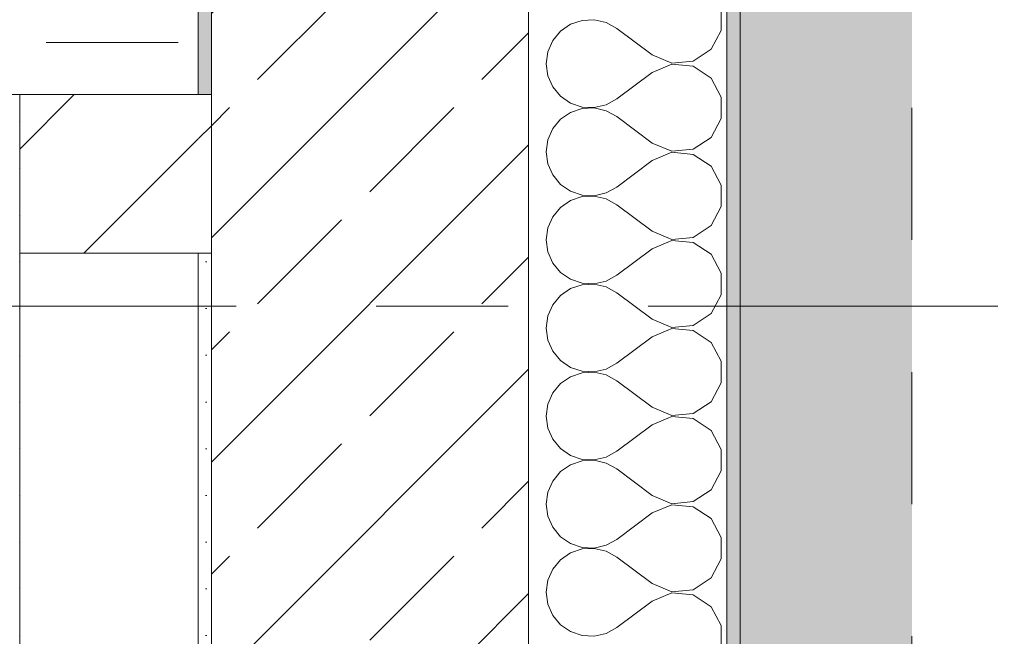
# Model space of a CAD drawing. Header units: metres. Extents: x -4 to 100, y -11 to 17.
# Tile 629 of 656: x 61.89 to 62.635, y 0.3 to 0.767. Entities that reach past the tile are written whole.
import ezdxf

# ---------------------------------------------------------------- set-up
doc = ezdxf.new("R2010")
doc.units = ezdxf.units.M
doc.header["$MEASUREMENT"] = 0
for name, pattern in [('Strichlinie doppelt', [0.546806, 0.264583, -0.105833, 0.070556, -0.105833]), ('Strichlinie eng', [0.115, 0.075, -0.04]), ('Untersicht', [0.1, 0.075, -0.025]), ('Wipeout_Contour', [1, 0, -1])]:
    doc.linetypes.add(name, pattern=pattern)
for name, color, linetype in [('152 - Bemaßung_ Beschriftung.Ausbau', 7, 'Continuous'), ('301 - Elemente.Linie', 7, 'Continuous'), ('302 - Elemente.Schraffur', 7, 'Continuous'), ('451 - Universal.Achsen Raster', 7, 'Continuous'), ('603 - Struktur.Bodenplatte_ Decke Roh', 7, 'Continuous'), ('604 - Struktur.Wand Aussen', 7, 'Continuous'), ('605 - Struktur.Wand Innen', 7, 'Continuous'), ('607 - Struktur.Stütze', 7, 'Continuous'), ('650 - Abdeckung.Fußboden Aufbau', 7, 'Continuous'), ('Neubau_653 - Abdeckung.TB Verkofferung', 7, 'Continuous')]:
    doc.layers.add(name, color=color, linetype=linetype)
doc.styles.add('ERSTELLTER_STIL_2', font='txt')
doc.dimstyles.new('ERSTELLTER_STIL__3', dxfattribs={"dimtxt": 0.1, "dimasz": 0.0532, "dimexe": 0.18, "dimexo": 0.0625, "dimgap": 0, "dimtad": 1, "dimzin": 0, "dimdsep": 46, "dimtxsty": 'ERSTELLTER_STIL_2', "dimblk": 'ARROWHEAD_2', "dimblk1": 'ARROWHEAD_2', "dimblk2": 'ARROWHEAD_2', "dimcen": 0.09, "dimse1": 1, "dimse2": 1, "dimclrd": 7, "dimclre": 7, "dimclrt": 7, "dimazin": 0, "dimtfac": 1, "dimtdec": 4, "dimtmove": 0, "dimatfit": 3, "dimfxl": 1, "dimtolj": 1, "dimtzin": 0, "dimarcsym": 0})
doc.dimstyles.new('ERSTELLTER_STIL__5', dxfattribs={"dimtxt": 0.1, "dimasz": 0.0532, "dimexe": 0.18, "dimexo": 0.0625, "dimgap": 0, "dimtad": 1, "dimtih": 1, "dimtoh": 1, "dimzin": 0, "dimdsep": 46, "dimtxsty": 'ERSTELLTER_STIL_2', "dimblk": 'ARROWHEAD_2', "dimblk1": 'ARROWHEAD_2', "dimblk2": 'ARROWHEAD_2', "dimcen": 0.09, "dimse1": 1, "dimse2": 1, "dimclrd": 7, "dimclre": 7, "dimclrt": 7, "dimazin": 0, "dimtfac": 1, "dimtdec": 4, "dimtmove": 0, "dimatfit": 3, "dimfxl": 1, "dimtolj": 1, "dimtzin": 0, "dimarcsym": 0})
pattern_1 = [(45, (0, 0), (-0.01767767, 0.01767767), [0, -0.025])]
pattern_2 = [(45, (0, 0), (-0.06363961, 0.06363961), [])]

# ---------------------------------------------------------------- blocks, each defined once
blk = doc.blocks.new('*X157')
at = {"layer": '604 - Struktur.Wand Aussen', "color": 7, "linetype": 'Continuous', "lineweight": 5}
for p, q in [((62.42069, 0.75855), (62.42069, 0.77479)), ((62.30678, 0.76315), (62.2992, 0.75794)), ((62.3155, 0.76609), (62.30678, 0.76315)), ((62.32469, 0.76653), (62.3155, 0.76609)), ((62.33364, 0.76445), (62.32469, 0.76653)), ((62.34169, 0.76), (62.33364, 0.76445)), ((62.36836, 0.74), (62.34169, 0.76)), ((62.2992, 0.75794), (62.29334, 0.75086)), ((62.41302, 0.74424), (62.42069, 0.75855)), ((62.29334, 0.75086), (62.28963, 0.74244)), ((62.28963, 0.74244), (62.28836, 0.73333)), ((62.36836, 0.74), (62.38333, 0.73371)), ((62.39949, 0.73525), (62.41302, 0.74424)), ((62.28836, 0.73333), (62.28963, 0.72422)), ((62.38333, 0.73295), (62.36836, 0.72667)), ((62.38333, 0.73371), (62.39949, 0.73525)), ((62.39949, 0.73142), (62.38333, 0.73295)), ((62.41302, 0.72243), (62.39949, 0.73142)), ((62.28963, 0.72422), (62.29334, 0.71581)), ((62.36836, 0.72667), (62.34169, 0.70667)), ((62.29334, 0.71581), (62.2992, 0.70873)), ((62.42069, 0.70812), (62.41302, 0.72243)), ((62.2992, 0.70873), (62.30678, 0.70352)), ((62.42069, 0.69188), (62.42069, 0.70812)), ((62.30678, 0.70352), (62.3155, 0.70058)), ((62.3155, 0.70058), (62.32469, 0.70013)), ((62.32469, 0.70013), (62.33364, 0.70222)), ((62.33364, 0.70222), (62.34169, 0.70667)), ((62.30678, 0.69648), (62.2992, 0.69127)), ((62.3155, 0.69942), (62.30678, 0.69648)), ((62.32469, 0.69987), (62.3155, 0.69942)), ((62.33364, 0.69778), (62.32469, 0.69987)), ((62.34169, 0.69333), (62.33364, 0.69778)), ((62.36836, 0.67333), (62.34169, 0.69333)), ((62.2992, 0.69127), (62.29334, 0.68419)), ((62.41302, 0.67757), (62.42069, 0.69188)), ((62.29334, 0.68419), (62.28963, 0.67578)), ((62.28963, 0.67578), (62.28836, 0.66667)), ((62.36836, 0.67333), (62.38333, 0.66705)), ((62.39949, 0.66858), (62.41302, 0.67757)), ((62.28836, 0.66667), (62.28963, 0.65756)), ((62.38333, 0.66629), (62.36836, 0.66)), ((62.38333, 0.66705), (62.39949, 0.66858)), ((62.39949, 0.66475), (62.38333, 0.66629)), ((62.41302, 0.65576), (62.39949, 0.66475)), ((62.28963, 0.65756), (62.29334, 0.64914)), ((62.36836, 0.66), (62.34169, 0.64)), ((62.42069, 0.64145), (62.41302, 0.65576)), ((62.29334, 0.64914), (62.2992, 0.64206)), ((62.2992, 0.64206), (62.30678, 0.63685)), ((62.42069, 0.62521), (62.42069, 0.64145)), ((62.30678, 0.63685), (62.3155, 0.63391)), ((62.3155, 0.63391), (62.32469, 0.63347)), ((62.32469, 0.6332), (62.3155, 0.63275)), ((62.32469, 0.63347), (62.33364, 0.63555)), ((62.33364, 0.63112), (62.32469, 0.6332)), ((62.33364, 0.63555), (62.34169, 0.64)), ((62.30678, 0.62981), (62.2992, 0.62461)), ((62.3155, 0.63275), (62.30678, 0.62981)), ((62.34169, 0.62667), (62.33364, 0.63112)), ((62.36836, 0.60667), (62.34169, 0.62667)), ((62.2992, 0.62461), (62.29334, 0.61752)), ((62.41302, 0.6109), (62.42069, 0.62521)), ((62.29334, 0.61752), (62.28963, 0.60911)), ((62.39949, 0.60192), (62.41302, 0.6109)), ((62.28963, 0.60911), (62.28836, 0.6)), ((62.36836, 0.60667), (62.38333, 0.60038)), ((62.28836, 0.6), (62.28963, 0.59089)), ((62.38333, 0.59962), (62.36836, 0.59333)), ((62.38333, 0.60038), (62.39949, 0.60192)), ((62.39949, 0.59808), (62.38333, 0.59962)), ((62.41302, 0.5891), (62.39949, 0.59808)), ((62.28963, 0.59089), (62.29334, 0.58248)), ((62.36836, 0.59333), (62.34169, 0.57333)), ((62.42069, 0.57479), (62.41302, 0.5891)), ((62.29334, 0.58248), (62.2992, 0.57539)), ((62.2992, 0.57539), (62.30678, 0.57019)), ((62.42069, 0.55855), (62.42069, 0.57479)), ((62.30678, 0.57019), (62.3155, 0.56725)), ((62.3155, 0.56725), (62.32469, 0.5668)), ((62.32469, 0.56653), (62.3155, 0.56609)), ((62.32469, 0.5668), (62.33364, 0.56888)), ((62.33364, 0.56445), (62.32469, 0.56653)), ((62.33364, 0.56888), (62.34169, 0.57333)), ((62.30678, 0.56315), (62.2992, 0.55794)), ((62.3155, 0.56609), (62.30678, 0.56315)), ((62.34169, 0.56), (62.33364, 0.56445)), ((62.36836, 0.54), (62.34169, 0.56)), ((62.2992, 0.55794), (62.29334, 0.55086)), ((62.41302, 0.54424), (62.42069, 0.55855)), ((62.29334, 0.55086), (62.28963, 0.54244)), ((62.39949, 0.53525), (62.41302, 0.54424)), ((62.28963, 0.54244), (62.28836, 0.53333)), ((62.36836, 0.54), (62.38333, 0.53371)), ((62.28836, 0.53333), (62.28963, 0.52422)), ((62.38333, 0.53295), (62.36836, 0.52667)), ((62.38333, 0.53371), (62.39949, 0.53525)), ((62.39949, 0.53142), (62.38333, 0.53295)), ((62.41302, 0.52243), (62.39949, 0.53142)), ((62.28963, 0.52422), (62.29334, 0.51581)), ((62.36836, 0.52667), (62.34169, 0.50667)), ((62.42069, 0.50812), (62.41302, 0.52243)), ((62.29334, 0.51581), (62.2992, 0.50873)), ((62.2992, 0.50873), (62.30678, 0.50352)), ((62.33364, 0.50222), (62.34169, 0.50667)), ((62.42069, 0.49188), (62.42069, 0.50812)), ((62.30678, 0.50352), (62.3155, 0.50058)), ((62.3155, 0.49942), (62.30678, 0.49648)), ((62.3155, 0.50058), (62.32469, 0.50013)), ((62.32469, 0.49987), (62.3155, 0.49942)), ((62.32469, 0.50013), (62.33364, 0.50222)), ((62.33364, 0.49778), (62.32469, 0.49987)), ((62.30678, 0.49648), (62.2992, 0.49127)), ((62.34169, 0.49333), (62.33364, 0.49778)), ((62.36836, 0.47333), (62.34169, 0.49333)), ((62.41302, 0.47757), (62.42069, 0.49188)), ((62.29334, 0.48419), (62.28963, 0.47578)), ((62.2992, 0.49127), (62.29334, 0.48419)), ((62.39949, 0.46858), (62.41302, 0.47757)), ((62.28963, 0.47578), (62.28836, 0.46667)), ((62.36836, 0.47333), (62.38333, 0.46705)), ((62.28836, 0.46667), (62.28963, 0.45756)), ((62.38333, 0.46629), (62.36836, 0.46)), ((62.38333, 0.46705), (62.39949, 0.46858)), ((62.39949, 0.46475), (62.38333, 0.46629)), ((62.41302, 0.45576), (62.39949, 0.46475)), ((62.28963, 0.45756), (62.29334, 0.44914)), ((62.36836, 0.46), (62.34169, 0.44)), ((62.42069, 0.44145), (62.41302, 0.45576)), ((62.29334, 0.44914), (62.2992, 0.44206)), ((62.2992, 0.44206), (62.30678, 0.43685)), ((62.33364, 0.43555), (62.34169, 0.44)), ((62.42069, 0.42521), (62.42069, 0.44145)), ((62.30678, 0.43685), (62.3155, 0.43391)), ((62.3155, 0.43275), (62.30678, 0.42981)), ((62.3155, 0.43391), (62.32469, 0.43347)), ((62.32469, 0.4332), (62.3155, 0.43275)), ((62.32469, 0.43347), (62.33364, 0.43555)), ((62.33364, 0.43112), (62.32469, 0.4332)), ((62.2992, 0.42461), (62.29334, 0.41752)), ((62.30678, 0.42981), (62.2992, 0.42461)), ((62.34169, 0.42667), (62.33364, 0.43112)), ((62.36836, 0.40667), (62.34169, 0.42667)), ((62.41302, 0.4109), (62.42069, 0.42521)), ((62.29334, 0.41752), (62.28963, 0.40911)), ((62.39949, 0.40192), (62.41302, 0.4109)), ((62.28963, 0.40911), (62.28836, 0.4)), ((62.36836, 0.40667), (62.38333, 0.40038)), ((62.28836, 0.4), (62.28963, 0.39089)), ((62.38333, 0.39962), (62.36836, 0.39333)), ((62.38333, 0.40038), (62.39949, 0.40192)), ((62.39949, 0.39808), (62.38333, 0.39962)), ((62.41302, 0.3891), (62.39949, 0.39808)), ((62.28963, 0.39089), (62.29334, 0.38248)), ((62.36836, 0.39333), (62.34169, 0.37333)), ((62.42069, 0.37479), (62.41302, 0.3891)), ((62.29334, 0.38248), (62.2992, 0.37539)), ((62.2992, 0.37539), (62.30678, 0.37019)), ((62.33364, 0.36888), (62.34169, 0.37333)), ((62.42069, 0.35855), (62.42069, 0.37479)), ((62.30678, 0.37019), (62.3155, 0.36725)), ((62.3155, 0.36609), (62.30678, 0.36315)), ((62.3155, 0.36725), (62.32469, 0.3668)), ((62.32469, 0.36653), (62.3155, 0.36609)), ((62.32469, 0.3668), (62.33364, 0.36888)), ((62.33364, 0.36445), (62.32469, 0.36653)), ((62.2992, 0.35794), (62.29334, 0.35086)), ((62.30678, 0.36315), (62.2992, 0.35794)), ((62.34169, 0.36), (62.33364, 0.36445)), ((62.36836, 0.34), (62.34169, 0.36)), ((62.41302, 0.34424), (62.42069, 0.35855)), ((62.29334, 0.35086), (62.28963, 0.34244)), ((62.39949, 0.33525), (62.41302, 0.34424)), ((62.28963, 0.34244), (62.28836, 0.33333)), ((62.36836, 0.34), (62.38333, 0.33371)), ((62.38333, 0.33371), (62.39949, 0.33525)), ((62.28836, 0.33333), (62.28963, 0.32422)), ((62.38333, 0.33295), (62.36836, 0.32667)), ((62.39949, 0.33142), (62.38333, 0.33295)), ((62.41302, 0.32243), (62.39949, 0.33142)), ((62.28963, 0.32422), (62.29334, 0.31581)), ((62.36836, 0.32667), (62.34169, 0.30667)), ((62.42069, 0.30812), (62.41302, 0.32243)), ((62.29334, 0.31581), (62.2992, 0.30873)), ((62.2992, 0.30873), (62.30678, 0.30352)), ((62.33364, 0.30222), (62.34169, 0.30667)), ((62.42069, 0.29188), (62.42069, 0.30812)), ((62.30678, 0.30352), (62.3155, 0.30058)), ((62.3155, 0.30058), (62.32469, 0.30013)), ((62.32469, 0.30013), (62.33364, 0.30222))]:
    blk.add_line(p, q, dxfattribs=at)
blk = doc.blocks.new('*D513')
at = {"layer": '152 - Bemaßung_ Beschriftung.Ausbau', "color": 7, "linetype": 'Continuous', "lineweight": 5}
for p, q in [((58.195, -4.6125), (58.195, -4.5075)), ((58.08021, -4.525), (58.03979, -4.595)), ((58.21521, -4.525), (58.17479, -4.595)), ((58.06, -4.56), (58.195, -4.56)), ((58.195, -4.56), (62.03503, -4.56))]:
    blk.add_line(p, q, dxfattribs=at)
blk = doc.blocks.new('ARROWHEAD_2')
at = {"color": 0, "linetype": 'Continuous', "lineweight": 0}
for p, q in [((-0.378, -0.655), (0.378, 0.655)), ((0, 0), (-1, 0))]:
    blk.add_line(p, q, dxfattribs=at)
blk = doc.blocks.new('*D514')
at = {"layer": '152 - Bemaßung_ Beschriftung.Ausbau', "color": 7, "linetype": 'Continuous', "lineweight": 5}
for p, q in [((62.03503, -4.6125), (62.03503, -4.5075)), ((58.21521, -4.525), (58.17479, -4.595)), ((62.05523, -4.525), (62.01482, -4.595)), ((58.195, -4.56), (62.03503, -4.56)), ((62.03503, -4.56), (62.27503, -4.56))]:
    blk.add_line(p, q, dxfattribs=at)
at = {"layer": '152 - Bemaßung_ Beschriftung.Ausbau', "color": 7, "lineweight": 5, "insert": (59.98198, -4.54), "char_height": 0.1, "attachment_point": 7, "style": 'ERSTELLTER_STIL_2'}
blk.add_mtext('\\A1;{\\pql;\\fArial|b0|i0|c0|p38;3,84}', dxfattribs=at)
blk = doc.blocks.new('*D563')
at = {"layer": '152 - Bemaßung_ Beschriftung.Ausbau', "color": 7, "linetype": 'Continuous', "lineweight": 5}
for p, q in [((63.43503, 0.005), (63.43503, 6.145)), ((63.40003, 0.02521), (63.47003, -0.01521)), ((63.48753, 0.005), (63.38253, 0.005)), ((63.43503, -0.145), (63.43503, 0.005)), ((63.40003, -0.12479), (63.47003, -0.16521)), ((63.48753, -0.145), (63.38253, -0.145)), ((63.43503, -0.17923), (63.43503, -0.145))]:
    blk.add_line(p, q, dxfattribs=at)
at = {"layer": '152 - Bemaßung_ Beschriftung.Ausbau', "color": 7, "lineweight": 5, "insert": (63.41502, -0.317), "char_height": 0.1, "attachment_point": 7, "rotation": 90, "style": 'ERSTELLTER_STIL_2'}
blk.add_mtext('\\A1;{\\pql;\\fArial|b0|i0|c0|p38;15}', dxfattribs=at)
blk = doc.blocks.new('*D564')
at = {"layer": '152 - Bemaßung_ Beschriftung.Ausbau', "color": 7, "linetype": 'Continuous', "lineweight": 5}
for p, q in [((63.43503, 6.145), (63.43503, 7.935)), ((63.40003, 6.16521), (63.47003, 6.12479)), ((63.48753, 6.145), (63.38253, 6.145)), ((63.43503, 0.005), (63.43503, 6.145)), ((63.40003, 0.02521), (63.47003, -0.01521))]:
    blk.add_line(p, q, dxfattribs=at)
at = {"layer": '152 - Bemaßung_ Beschriftung.Ausbau', "color": 7, "lineweight": 5, "insert": (63.41502, 2.94197), "char_height": 0.1, "attachment_point": 7, "rotation": 90, "style": 'ERSTELLTER_STIL_2'}
blk.add_mtext('\\A1;{\\pql;\\fArial|b0|i0|c0|p38;6,14}', dxfattribs=at)
blk = doc.blocks.new('*D570')
at = {"layer": '152 - Bemaßung_ Beschriftung.Ausbau', "color": 7, "linetype": 'Continuous', "lineweight": 5}
for p, q in [((63.93503, 5.82), (63.93503, 5.925)), ((63.90003, 5.84021), (63.97003, 5.79979)), ((63.98753, 5.82), (63.88253, 5.82)), ((63.93503, 0.245), (63.93503, 5.82)), ((63.90003, 0.26521), (63.97003, 0.22479)), ((63.98753, 0.245), (63.88253, 0.245)), ((63.93503, 0.005), (63.93503, 0.245))]:
    blk.add_line(p, q, dxfattribs=at)
at = {"layer": '152 - Bemaßung_ Beschriftung.Ausbau', "color": 7, "lineweight": 5, "char_height": 0.1, "attachment_point": 7, "rotation": 90, "style": 'ERSTELLTER_STIL_2'}
for s, insert in [('\\A1;{\\pql;\\fArial|b0|i0|c0|p38;10\\fArial|b0|i0|c0|p38;\\A1{\\H.66x;\\S5^  ;}}', (63.91667, 5.59791)), ('\\A1;{\\pql;\\fArial|b0|i0|c0|p38;5,57\\fArial|b0|i0|c0|p38;\\A1{\\H.66x;\\S5^  ;}}', (63.93443, 2.7735))]:
    blk.add_mtext(s, dxfattribs=dict(at, insert=insert))
blk = doc.blocks.new('*D579')
at = {"layer": '152 - Bemaßung_ Beschriftung.Ausbau', "color": 7, "linetype": 'Continuous', "lineweight": 5}
for p, q in [((64.43503, 0.24998), (64.43503, 0.69998)), ((64.40003, 0.27019), (64.47003, 0.22978)), ((64.47003, 0.22479), (64.40003, 0.26521)), ((64.48753, 0.24998), (64.38253, 0.24998)), ((64.43503, 0.245), (64.43503, 0.24998)), ((64.48753, 0.245), (64.38253, 0.245)), ((64.43503, 0.005), (64.43503, 0.245))]:
    blk.add_line(p, q, dxfattribs=at)
blk = doc.blocks.new('*D580')
at = {"layer": '152 - Bemaßung_ Beschriftung.Ausbau', "color": 7, "linetype": 'Continuous', "lineweight": 5}
for p, q in [((64.43503, 0.69998), (64.43503, 5.19998)), ((64.40003, 0.72019), (64.47003, 0.67978)), ((64.48753, 0.69998), (64.38253, 0.69998)), ((64.43503, 0.24998), (64.43503, 0.69998)), ((64.40003, 0.27019), (64.47003, 0.22978)), ((64.47003, 0.22479), (64.40003, 0.26521))]:
    blk.add_line(p, q, dxfattribs=at)
at = {"layer": '152 - Bemaßung_ Beschriftung.Ausbau', "color": 7, "lineweight": 5, "char_height": 0.1, "attachment_point": 7, "rotation": 90, "style": 'ERSTELLTER_STIL_2'}
for s, insert in [('\\A1;{\\pql;\\fArial|b0|i0|c0|p38;0\\fArial|b0|i0|c0|p38;\\A1{\\H.66x;\\S5^  ;}}', (64.41667, 0.27021)), ('\\A1;{\\pql;\\fArial|b0|i0|c0|p38;45}', (64.41502, 0.46208))]:
    blk.add_mtext(s, dxfattribs=dict(at, insert=insert))
blk = doc.blocks.new('*D581')
at = {"layer": '152 - Bemaßung_ Beschriftung.Ausbau', "color": 7, "linetype": 'Continuous', "lineweight": 5}
for p, q in [((64.43503, 5.19998), (64.43503, 5.99998)), ((64.40003, 5.22019), (64.47003, 5.17978)), ((64.48753, 5.19998), (64.38253, 5.19998)), ((64.43503, 0.69998), (64.43503, 5.19998)), ((64.40003, 0.72019), (64.47003, 0.67978))]:
    blk.add_line(p, q, dxfattribs=at)
at = {"layer": '152 - Bemaßung_ Beschriftung.Ausbau', "color": 7, "lineweight": 5, "insert": (64.41502, 2.81695), "char_height": 0.1, "attachment_point": 7, "rotation": 90, "style": 'ERSTELLTER_STIL_2'}
blk.add_mtext('\\A1;{\\pql;\\fArial|b0|i0|c0|p38;4,50}', dxfattribs=at)
blk = doc.blocks.new('*D590')
at = {"layer": '152 - Bemaßung_ Beschriftung.Ausbau', "color": 7, "linetype": 'Continuous', "lineweight": 5}
for p, q in [((64.93503, 13.845), (64.93503, 13.87923)), ((64.97003, 13.82479), (64.90003, 13.86521)), ((64.98753, 13.845), (64.88253, 13.845)), ((64.93503, -0.145), (64.93503, 13.845)), ((64.90003, -0.12479), (64.97003, -0.16521)), ((64.98753, -0.145), (64.88253, -0.145)), ((64.93503, -0.17923), (64.93503, -0.145))]:
    blk.add_line(p, q, dxfattribs=at)
at = {"layer": '152 - Bemaßung_ Beschriftung.Ausbau', "color": 7, "lineweight": 5, "insert": (64.91502, 6.67903), "char_height": 0.1, "attachment_point": 7, "rotation": 90, "style": 'ERSTELLTER_STIL_2'}
blk.add_mtext('\\A1;{\\pql;\\fArial|b0|i0|c0|p38;13,99}', dxfattribs=at)

msp = doc.modelspace()

# ---------------------------------------------------------------- hatches: boundary and pattern name
at = {"layer": '302 - Elemente.Schraffur', "linetype": 'Continuous', "lineweight": 0, "true_color": 0x2f2f2f}
msp.add_hatch(color=250, dxfattribs=at).paths.add_polyline_path([(62.56499, 5.1), (62.43503, 5.1), (62.43503, -3.31), (62.56499, -3.31)])
at = {"layer": '604 - Struktur.Wand Aussen', "linetype": 'Continuous', "lineweight": 0, "true_color": 0x000000}
h = msp.add_hatch(dxfattribs=at)
h.set_pattern_fill('Verputz_0001', color=18, style=0, pattern_type=2)
h.set_pattern_definition([(0, (0, 0), (0, 0.08660254), [0, -0.05]), (0, (0.025, 0.0433), (0, 0.08660254), [0, -0.05])])
h.paths.add_polyline_path([(62.43503, 5.9225), (62.42502, 5.9225), (62.42502, -0.145), (62.43503, -0.145)])
at = {"layer": '607 - Struktur.Stütze', "linetype": 'Continuous', "lineweight": 0, "true_color": 0x000000}
h = msp.add_hatch(dxfattribs=at)
h.set_pattern_fill('Gips_0001', color=18, style=0, pattern_type=2)
h.set_pattern_definition(pattern_1)
h.paths.add_polyline_path([(61.56999, 0.70998), (61.56999, 0.255), (61.57999, 0.255), (61.57999, 0.69998), (61.87999, 0.69998), (61.87999, 0.255), (61.88999, 0.255), (61.88999, 0.58998), (61.88999, 0.70998)])

# ---------------------------------------------------------------- linework, layer by layer
at = {"layer": '301 - Elemente.Linie', "color": 253, "linetype": 'Strichlinie eng', "lineweight": 13, "true_color": 0xa0a0a0, "flags": 128}
msp.add_lwpolyline([(62.56499, 5.1), (62.56498, -3.31)], dxfattribs=at)
at = {"layer": '451 - Universal.Achsen Raster', "color": 160, "linetype": 'Strichlinie doppelt', "lineweight": 9, "true_color": 0x3232ff}
msp.add_line((64.93503, 0.54998), (-3.175, 0.54998), dxfattribs=at)
at = {"layer": '603 - Struktur.Bodenplatte_ Decke Roh', "color": 7, "linetype": 'Continuous', "lineweight": 18, "flags": 128}
msp.add_lwpolyline([(62.27503, 0.005), (62.27503, 13.695), (50.77999, 13.695), (50.77999, 13.455), (50.77999, 12.99998), (50.84003, 12.99998), (50.84003, 8.58498), (49.03003, 8.58498), (49.03003, 8.72498), (47.41003, 8.72498), (47.41003, 12.99998), (47.47999, 12.99998), (47.47999, 13.455), (47.47999, 13.695), (14.77999, 13.695)], dxfattribs=at)
at = {"layer": '604 - Struktur.Wand Aussen', "color": 7, "linetype": 'Continuous', "lineweight": 13}
msp.add_line((62.27503, 0.245), (62.27503, 5.9225), dxfattribs=at)
at = {"layer": '604 - Struktur.Wand Aussen', "color": 7, "linetype": 'Continuous', "lineweight": 5}
msp.add_line((62.42502, -0.005), (62.42502, 5.9225), dxfattribs=at)
at = {"layer": '604 - Struktur.Wand Aussen', "color": 7, "linetype": 'Continuous', "lineweight": 5, "flags": 128}
msp.add_lwpolyline([(62.43503, -0.155), (62.43503, 5.9225)], dxfattribs=at)
at = {"layer": '607 - Struktur.Stütze', "color": 7, "linetype": 'Continuous', "lineweight": 5, "flags": 128}
for points in [[(61.88999, 0.70998), (61.56999, 0.70998), (61.56999, 0.255)], [(61.88999, 0.255), (61.88999, 0.58998)]]:
    msp.add_lwpolyline(points, dxfattribs=at)
at = {"layer": '650 - Abdeckung.Fußboden Aufbau', "color": 7, "linetype": 'Continuous', "lineweight": 13, "flags": 128}
msp.add_lwpolyline([(58.195, 0.70998), (58.28999, 0.70998), (58.28999, 0.255), (61.56999, 0.255), (61.56999, 0.70998), (61.88999, 0.70998), (62.02503, 0.70998), (62.02503, 5.18998), (61.56999, 5.18998), (61.56999, 5.82), (60.45998, 5.82)], dxfattribs=at)
at = {"layer": 'Neubau_653 - Abdeckung.TB Verkofferung', "color": 1, "linetype": 'Untersicht', "lineweight": 9}
for p in [(54.70999, 0.74948), (62.02503, 0.19498)]:
    msp.add_line(p, (62.02503, 0.74948), dxfattribs=at)

# ---------------------------------------------------------------- block references
at = {"layer": '604 - Struktur.Wand Aussen', "color": 7, "lineweight": 18}
msp.add_blockref('*X157', (0, 0), dxfattribs=at)

# ---------------------------------------------------------------- dimensions: what is measured, and where the dimension line sits
at = {"layer": '152 - Bemaßung_ Beschriftung.Ausbau', "color": 7, "linetype": 'Continuous', "lineweight": 5}
for base, p1, p2, picture, middle in [((64.93503, 13.845), (62.42502, -0.145), (62.42502, 13.845), '*D590', (64.86502, 6.84703)), ((63.43503, 6.145), (62.27503, 0.005), (62.08503, 6.145), '*D564', (63.36502, 3.07185)), ((63.43503, 0.005), (62.42502, -0.145), (62.27503, 0.005), '*D563', (63.36502, -0.24077))]:
    dim = msp.add_linear_dim(base=base, p1=p1, p2=p2, angle=90, dimstyle='ERSTELLTER_STIL__3', dxfattribs=at)
    dim.commit()
    dim.dimension.update_dxf_attribs({"geometry": picture, "text_midpoint": middle, "dimtype": 160, "text_rotation": 90})

# ---------------------------------------------------------------- next in the draw order: wipeouts: each hides what was drawn before it
at = {"color": 254, "linetype": 'Wipeout_Contour', "lineweight": 0, "ltscale": 248.141876}
msp.add_wipeout([(62.02503, 0.70998), (62.02503, 0.58998), (62.03502, 0.58998), (62.03502, 0.70998)], dxfattribs=at).dxf.layer = '605 - Struktur.Wand Innen'

# ---------------------------------------------------------------- next in the draw order: hatches: boundary and pattern name
at = {"layer": '604 - Struktur.Wand Aussen', "linetype": 'Continuous', "lineweight": 0, "true_color": 0x000000}
h = msp.add_hatch(dxfattribs=at)
h.set_pattern_fill('Beton__Stahlbeton_0001', color=18, style=0, pattern_type=2)
h.set_pattern_definition([(45, (0, 0), (-0.08485281, 0.08485281), []), (45, (-0.04243, 0.04243), (-0.08485281, 0.08485281), [0.09, -0.03])])
h.paths.add_polyline_path([(62.27503, 0.245), (62.27503, 5.9225), (62.03502, 5.9225), (62.03502, 0.245)])
at = {"layer": '605 - Struktur.Wand Innen', "linetype": 'Continuous', "lineweight": 0, "true_color": 0x000000}
h = msp.add_hatch(dxfattribs=at)
h.set_pattern_fill('MW_Ziegel_0001', color=18, style=0, pattern_type=2)
h.set_pattern_definition(pattern_2)
h.paths.add_polyline_path([(62.02503, 0.70998), (62.02503, 0.58998), (62.03502, 0.58998), (62.03502, 0.70998)])

# ---------------------------------------------------------------- next in the draw order: linework, layer by layer
at = {"layer": '604 - Struktur.Wand Aussen', "color": 7, "linetype": 'Continuous', "lineweight": 13}
for p, q in [((62.03502, 5.18998), (62.03502, 0.70998)), ((62.03502, 0.58998), (62.03502, 0.70998)), ((62.03502, 0.58998), (62.03502, 0.70998)), ((62.03502, 0.58998), (62.03502, 0.245))]:
    msp.add_line(p, q, dxfattribs=at)

# ---------------------------------------------------------------- next in the draw order: wipeouts: each hides what was drawn before it
at = {"color": 254, "linetype": 'Wipeout_Contour', "lineweight": 0, "ltscale": 247.851808}
msp.add_wipeout([(61.88999, 0.58998), (62.02503, 0.58998), (62.02503, 0.70998), (61.88999, 0.70998)], dxfattribs=at).dxf.layer = '605 - Struktur.Wand Innen'

# ---------------------------------------------------------------- next in the draw order: hatches: boundary and pattern name
at = {"layer": '604 - Struktur.Wand Aussen', "linetype": 'Continuous', "lineweight": 0, "true_color": 0x000000}
h = msp.add_hatch(dxfattribs=at)
h.set_pattern_fill('Gips_0001', color=18, style=0, pattern_type=2)
h.set_pattern_definition(pattern_1)
h.paths.add_polyline_path([(62.02503, 5.18998), (62.02503, 0.70998), (62.03502, 0.70998), (62.03502, 5.18998)])
h = msp.add_hatch(dxfattribs=at)
h.set_pattern_fill('Gips_0001', color=18, style=0, pattern_type=2)
h.set_pattern_definition(pattern_1)
h.paths.add_polyline_path([(62.02503, 0.58998), (62.02503, 0.255), (62.03502, 0.255), (62.03502, 0.58998)])
at = {"layer": '605 - Struktur.Wand Innen', "linetype": 'Continuous', "lineweight": 0, "true_color": 0x000000}
h = msp.add_hatch(dxfattribs=at)
h.set_pattern_fill('MW_Ziegel_0001', color=18, style=0, pattern_type=2)
h.set_pattern_definition(pattern_2)
h.paths.add_polyline_path([(61.88999, 0.58998), (62.02503, 0.58998), (62.02503, 0.70998), (61.88999, 0.70998)])

# ---------------------------------------------------------------- next in the draw order: linework, layer by layer
at = {"layer": '604 - Struktur.Wand Aussen', "color": 7, "linetype": 'Continuous', "lineweight": 18}
for p, q in [((62.03502, 0.70998), (62.02503, 0.70998)), ((62.03502, 0.70998), (62.02503, 0.70998)), ((62.02503, 0.58998), (62.03502, 0.58998)), ((62.02503, 0.58998), (62.03502, 0.58998))]:
    msp.add_line(p, q, dxfattribs=at)
at = {"layer": '604 - Struktur.Wand Aussen', "color": 7, "linetype": 'Continuous', "lineweight": 5, "flags": 128}
for points in [[(62.02503, 5.18998), (62.02503, 0.70998)], [(62.02503, 0.58998), (62.02503, 0.255)]]:
    msp.add_lwpolyline(points, dxfattribs=at)
at = {"layer": '605 - Struktur.Wand Innen', "color": 7, "linetype": 'Continuous', "lineweight": 18, "flags": 128}
for points in [[(62.02503, 0.70998), (61.88999, 0.70998)], [(61.88999, 0.70998), (61.88999, 0.58998)], [(61.88999, 0.58998), (62.02503, 0.58998)]]:
    msp.add_lwpolyline(points, dxfattribs=at)

# ---------------------------------------------------------------- next in the draw order: dimensions: what is measured, and where the dimension line sits
at = {"layer": '152 - Bemaßung_ Beschriftung.Ausbau', "color": 7, "linetype": 'Continuous', "lineweight": 5}
for base, p1, p2, picture, middle in [((63.935025, 5.82000001), (62.035025, 0.245), (61.579989, 5.82000001), '*D570', (63.865025, 3.03844225)), ((64.43503, 5.19998), (61.57999, 0.69998), (61.57999, 5.19998), '*D581', (64.36502, 2.94684)), ((64.43503, 0.69998), (61.87999, 0.24998), (61.57999, 0.69998), '*D580', (64.36502, 0.53832)), ((64.43503, 0.24998), (62.03502, 0.245), (61.87999, 0.24998), '*D579', (64.36502, 0.44339))]:
    dim = msp.add_linear_dim(base=base, p1=p1, p2=p2, angle=90, dimstyle='ERSTELLTER_STIL__3', dxfattribs=at)
    dim.commit()
    dim.dimension.update_dxf_attribs({"geometry": picture, "text_midpoint": middle, "dimtype": 160, "text_rotation": 90})
for base, p1, p2, picture, middle in [((58.195, -4.5599999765), (58.06, 3.259991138), (58.195, 3.259991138), '*D513', (58.0492080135, -4.4899999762)), ((62.03502, -4.56), (58.195, 3.25999), (62.03502, 0.245), '*D514', (60.11187, -4.49))]:
    dim = msp.add_linear_dim(base=base, p1=p1, p2=p2, angle=0, dimstyle='ERSTELLTER_STIL__5', dxfattribs=at)
    dim.commit()
    dim.dimension.update_dxf_attribs({"geometry": picture, "text_midpoint": middle, "dimtype": 160})

doc.saveas('drawing.dxf')
